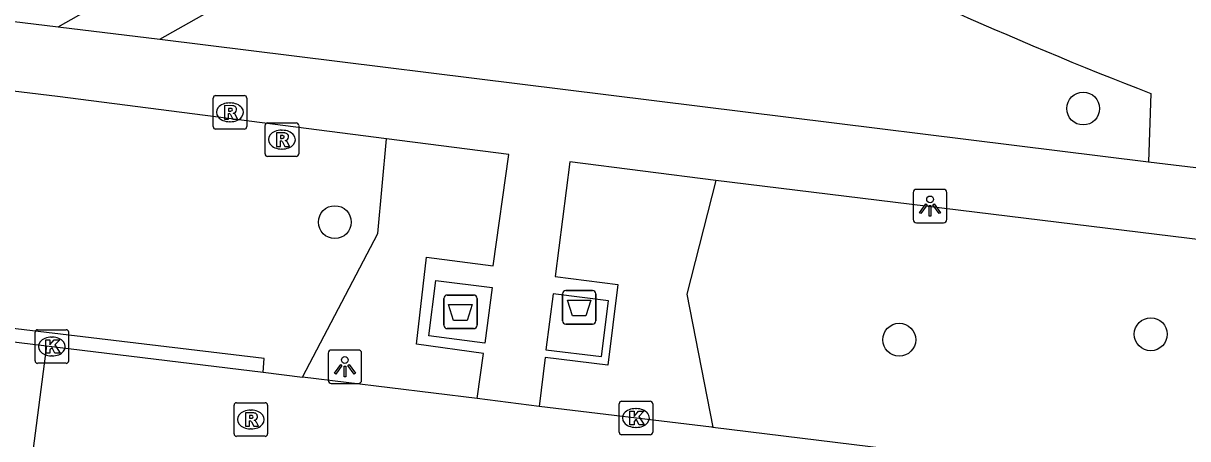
# Model space of a CAD drawing. Extents: x 161696 to 162377, y 380761 to 381673.
# Drawn here: x 162207.43 to 162242.11, y 381520.43 to 381532.8 of the extents above; entities that cross this region are included whole.
import ezdxf

# ---------------------------------------------------------------- set-up
doc = ezdxf.new("R2010")
doc.units = 0
for name, color, linetype in [('IMGEO_Afval_apart_plaats', 7, 'Continuous'), ('IMGEO_Boom', 7, 'Continuous'), ('IMGEO_Groenvoorziening', 7, 'Continuous'), ('IMGEO_Kolk', 7, 'Continuous'), ('IMGEO_Lichtpunt', 7, 'Continuous'), ('IMGEO_Rijbaan_lokaal_open', 7, 'Continuous'), ('IMGEO_Rioolput', 7, 'Continuous'), ('IMGEO_Voetpad_gesloten', 7, 'Continuous'), ('IMGEO_Voetpad_open', 7, 'Continuous')]:
    doc.layers.add(name, color=color, linetype=linetype)

msp = doc.modelspace()

# ---------------------------------------------------------------- linework, layer by layer
at = {"layer": 'IMGEO_Afval_apart_plaats'}
for p, q in [((162223.588, 381524.841), (162224.378, 381524.841)), ((162224.378, 381524.841), (162223.588, 381524.841)), ((162219.951, 381523.807), (162219.951, 381524.607)), ((162219.951, 381524.607), (162219.951, 381523.807)), ((162220.051, 381524.707), (162220.841, 381524.707)), ((162220.841, 381524.707), (162220.051, 381524.707)), ((162220.941, 381524.607), (162220.941, 381523.807)), ((162220.941, 381523.807), (162220.941, 381524.607)), ((162223.488, 381523.941), (162223.488, 381524.741)), ((162223.488, 381524.741), (162223.488, 381523.941)), ((162224.478, 381524.741), (162224.478, 381523.941)), ((162224.478, 381523.941), (162224.478, 381524.741)), ((162224.378, 381523.841), (162223.588, 381523.841)), ((162223.588, 381523.841), (162224.378, 381523.841)), ((162220.841, 381523.707), (162220.051, 381523.707)), ((162220.051, 381523.707), (162220.841, 381523.707))]:
    msp.add_line(p, q, dxfattribs=at)
for points in [[(162223.631, 381524.555), (162224.335, 381524.555), (162224.186, 381524.085), (162223.78, 381524.085), (162223.631, 381524.555)], [(162220.094, 381524.421), (162220.798, 381524.421), (162220.649, 381523.951), (162220.243, 381523.951), (162220.094, 381524.421)]]:
    msp.add_lwpolyline(points, dxfattribs=at)
for centre, start, end in [((162223.588, 381524.741), 90, 180), ((162223.588, 381524.741), 90, 180), ((162224.378, 381524.741), 0, 90), ((162224.378, 381524.741), 360, 90), ((162220.051, 381524.607), 90, 180), ((162220.051, 381524.607), 90, 180), ((162220.841, 381524.607), 0, 90), ((162220.841, 381524.607), 360, 90), ((162220.051, 381523.807), 180, 270), ((162220.051, 381523.807), 180, 270), ((162220.841, 381523.807), 270, 0), ((162220.841, 381523.807), 270, 0), ((162223.588, 381523.941), 180, 270), ((162223.588, 381523.941), 180, 270), ((162224.378, 381523.941), 270, 0), ((162224.378, 381523.941), 270, 0)]:
    msp.add_arc(centre, 0.1, start, end, dxfattribs=at)
at = {"layer": 'IMGEO_Boom'}
for centre in [(162238.993, 381530.262), (162216.707, 381526.88), (162233.516, 381523.376), (162241.005, 381523.539)]:
    msp.add_circle(centre, 0.489, dxfattribs=at)
at = {"layer": 'IMGEO_Groenvoorziening'}
for points in [[(162215.746, 381522.261), (162217.992, 381526.539), (162218.243, 381529.365)], [(162228.055, 381528.121), (162227.185, 381524.738), (162227.968, 381520.768)], [(162214.568, 381522.405), (162214.607, 381522.818), (162189.494, 381525.811), (162189.48, 381525.468)]]:
    msp.add_lwpolyline(points, dxfattribs=at)
at = {"layer": 'IMGEO_Kolk'}
for p, q in [((162207.779, 381522.747), (162207.779, 381523.599)), ((162207.854, 381523.673), (162208.706, 381523.673)), ((162208.267, 381523.453), (162208.292, 381523.453)), ((162208.78, 381523.599), (162208.78, 381522.747)), ((162208.29, 381522.893), (162208.265, 381522.893)), ((162208.706, 381522.673), (162207.854, 381522.673)), ((162225.173, 381520.618), (162225.173, 381521.47)), ((162225.248, 381521.544), (162226.1, 381521.544)), ((162226.174, 381521.47), (162226.174, 381520.618)), ((162225.661, 381521.324), (162225.686, 381521.324)), ((162225.684, 381520.764), (162225.659, 381520.764)), ((162226.1, 381520.544), (162225.248, 381520.544))]:
    msp.add_line(p, q, dxfattribs=at)
for points in [[(162207.779, 381522.747), (162207.779, 381523.599)], [(162207.854, 381523.673), (162208.706, 381523.673)], [(162208.78, 381523.599), (162208.78, 381522.747)], [(162208.1, 381523.373), (162208.223, 381523.373), (162208.223, 381523.222), (162208.353, 381523.373), (162208.517, 381523.373), (162208.371, 381523.222), (162208.524, 381522.973), (162208.372, 381522.973), (162208.287, 381523.137), (162208.223, 381523.07), (162208.223, 381522.973), (162208.1, 381522.973), (162208.1, 381523.373)], [(162208.706, 381522.673), (162207.854, 381522.673)], [(162225.173, 381520.618), (162225.173, 381521.47)], [(162225.248, 381521.544), (162226.1, 381521.544)], [(162226.174, 381521.47), (162226.174, 381520.618)], [(162225.494, 381521.244), (162225.617, 381521.244), (162225.617, 381521.093), (162225.747, 381521.244), (162225.911, 381521.244), (162225.765, 381521.093), (162225.918, 381520.844), (162225.766, 381520.844), (162225.681, 381521.008), (162225.617, 381520.941), (162225.617, 381520.844), (162225.494, 381520.844), (162225.494, 381521.244)], [(162226.1, 381520.544), (162225.248, 381520.544)]]:
    msp.add_lwpolyline(points, dxfattribs=at)
for centre, start, end in [((162207.856, 381523.597), 91.552, 178.448), ((162207.856, 381523.597), 91.552, 178.448), ((162208.704, 381523.597), 1.552, 88.448), ((162208.704, 381523.597), 1.552, 88.448), ((162207.856, 381522.749), 181.552, 268.448), ((162207.856, 381522.749), 181.552, 268.448), ((162208.704, 381522.749), 271.552, 358.448), ((162208.704, 381522.749), 271.552, 358.448), ((162225.25, 381521.468), 91.552, 178.448), ((162225.25, 381521.468), 91.552, 178.448), ((162226.098, 381521.468), 1.552, 88.448), ((162226.098, 381521.468), 1.552, 88.448), ((162225.25, 381520.62), 181.552, 268.448), ((162225.25, 381520.62), 181.552, 268.448), ((162226.098, 381520.62), 271.552, 358.448), ((162226.098, 381520.62), 271.552, 358.448)]:
    msp.add_arc(centre, 0.0765, start, end, dxfattribs=at)
for centre, major_axis, ratio, start_param, end_param in [((162208.266, 381523.173), (-0.387, 0.002), 0.722429, 4.712389, 7.853982), ((162208.291, 381523.173), (-0.39, 0.002), 0.717154, 1.570796, 4.712389), ((162225.66, 381521.044), (-0.387, 0.002), 0.722429, 4.712389, 7.853982), ((162225.685, 381521.044), (-0.39, 0.002), 0.717154, 1.570796, 4.712389)]:
    msp.add_ellipse(centre, major_axis=major_axis, ratio=ratio, start_param=start_param, end_param=end_param, dxfattribs=at)
at = {"layer": 'IMGEO_Lichtpunt'}
for p, q in [((162233.934, 381527.76), (162233.934, 381526.953)), ((162233.934, 381527.76), (162233.934, 381526.953)), ((162234.836, 381527.855), (162234.028, 381527.855)), ((162234.836, 381527.855), (162234.028, 381527.855)), ((162234.93, 381526.953), (162234.93, 381527.76)), ((162234.93, 381526.953), (162234.93, 381527.76)), ((162234.028, 381526.859), (162234.836, 381526.859)), ((162234.028, 381526.859), (162234.836, 381526.859)), ((162216.507, 381522.974), (162216.507, 381522.167)), ((162216.507, 381522.974), (162216.507, 381522.167)), ((162217.409, 381523.069), (162216.601, 381523.069)), ((162217.409, 381523.069), (162216.601, 381523.069)), ((162217.503, 381522.167), (162217.503, 381522.974)), ((162217.503, 381522.167), (162217.503, 381522.974)), ((162216.601, 381522.073), (162217.409, 381522.073)), ((162216.601, 381522.073), (162217.409, 381522.073))]:
    msp.add_line(p, q, dxfattribs=at)
for points in [[(162234.308, 381527.424), (162234.347, 381527.396), (162234.159, 381527.134), (162234.121, 381527.161), (162234.308, 381527.424)], [(162234.41, 381527.376), (162234.457, 381527.376), (162234.457, 381527.054), (162234.41, 381527.054), (162234.41, 381527.376)], [(162234.52, 381527.396), (162234.558, 381527.423), (162234.745, 381527.161), (162234.706, 381527.133), (162234.52, 381527.396)], [(162216.881, 381522.638), (162216.92, 381522.61), (162216.732, 381522.348), (162216.694, 381522.375), (162216.881, 381522.638)], [(162216.983, 381522.59), (162217.03, 381522.59), (162217.03, 381522.268), (162216.983, 381522.268), (162216.983, 381522.59)], [(162217.093, 381522.61), (162217.131, 381522.637), (162217.318, 381522.375), (162217.279, 381522.347), (162217.093, 381522.61)]]:
    msp.add_lwpolyline(points, dxfattribs=at)
for centre in [(162234.433, 381527.558), (162217.006, 381522.772)]:
    msp.add_circle(centre, 0.0994, dxfattribs=at)
for centre, start, end in [((162234.028, 381527.76), 90, 180), ((162234.028, 381527.76), 90, 180), ((162234.836, 381527.76), 0, 90), ((162234.836, 381527.76), 0, 90), ((162234.028, 381526.953), 180, 270), ((162234.028, 381526.953), 180, 270), ((162234.836, 381526.953), 270, 0), ((162234.836, 381526.953), 270, 360), ((162216.601, 381522.974), 90, 180), ((162216.601, 381522.974), 90, 180), ((162217.409, 381522.974), 0, 90), ((162217.409, 381522.974), 0, 90), ((162216.601, 381522.167), 180, 270), ((162216.601, 381522.167), 180, 270), ((162217.409, 381522.167), 270, 0), ((162217.409, 381522.167), 270, 360)]:
    msp.add_arc(centre, 0.0946, start, end, dxfattribs=at)
at = {"layer": 'IMGEO_Rijbaan_lokaal_open'}
for points in [[(162193.138, 381525.022), (162208.117, 381523.192)], [(162208.117, 381523.192), (162207.447, 381517.989)], [(162208.117, 381523.192), (162214.568, 381522.405)], [(162214.568, 381522.405), (162215.746, 381522.261)], [(162220.941, 381521.626), (162215.746, 381522.261)], [(162222.795, 381521.388), (162220.941, 381521.626)], [(162227.968, 381520.768), (162227.92, 381520.774), (162222.795, 381521.388)], [(162227.968, 381520.768), (162233.715, 381520.067)]]:
    msp.add_lwpolyline(points, dxfattribs=at)
at = {"layer": 'IMGEO_Rioolput'}
for p, q in [((162213.083, 381529.724), (162213.083, 381530.576)), ((162213.158, 381530.65), (162214.01, 381530.65)), ((162213.571, 381530.43), (162213.596, 381530.43)), ((162214.084, 381530.576), (162214.084, 381529.724)), ((162213.594, 381529.87), (162213.569, 381529.87)), ((162214.63, 381528.911), (162214.63, 381529.763)), ((162214.705, 381529.837), (162215.557, 381529.837)), ((162215.631, 381529.763), (162215.631, 381528.911)), ((162214.01, 381529.65), (162213.158, 381529.65)), ((162215.118, 381529.617), (162215.143, 381529.617)), ((162215.141, 381529.057), (162215.116, 381529.057)), ((162215.557, 381528.837), (162214.705, 381528.837)), ((162213.705, 381520.572), (162213.705, 381521.424)), ((162213.78, 381521.498), (162214.632, 381521.498)), ((162214.706, 381521.424), (162214.706, 381520.572)), ((162214.193, 381521.278), (162214.218, 381521.278)), ((162214.216, 381520.718), (162214.191, 381520.718)), ((162214.632, 381520.498), (162213.78, 381520.498))]:
    msp.add_line(p, q, dxfattribs=at)
for points in [[(162213.083, 381529.724), (162213.083, 381530.576)], [(162213.158, 381530.65), (162214.01, 381530.65)], [(162214.084, 381530.576), (162214.084, 381529.724)], [(162213.672, 381530.348), (162213.42, 381530.35), (162213.42, 381529.95)], [(162213.42, 381529.95), (162213.544, 381529.95), (162213.544, 381530.112), (162213.555, 381530.112)], [(162213.598, 381530.269), (162213.544, 381530.269), (162213.544, 381530.188)], [(162213.544, 381530.188), (162213.596, 381530.188)], [(162213.602, 381530.083), (162213.673, 381529.95), (162213.813, 381529.95), (162213.748, 381530.076)], [(162214.63, 381528.911), (162214.63, 381529.763)], [(162214.705, 381529.837), (162215.557, 381529.837)], [(162215.631, 381529.763), (162215.631, 381528.911)], [(162214.01, 381529.65), (162213.158, 381529.65)], [(162215.219, 381529.535), (162214.967, 381529.537), (162214.967, 381529.137)], [(162215.145, 381529.456), (162215.091, 381529.456), (162215.091, 381529.375)], [(162215.091, 381529.375), (162215.143, 381529.375)], [(162214.967, 381529.137), (162215.091, 381529.137), (162215.091, 381529.299), (162215.102, 381529.299)], [(162215.149, 381529.27), (162215.22, 381529.137), (162215.36, 381529.137), (162215.295, 381529.263)], [(162215.557, 381528.837), (162214.705, 381528.837)], [(162213.705, 381520.572), (162213.705, 381521.424)], [(162213.78, 381521.498), (162214.632, 381521.498)], [(162214.706, 381521.424), (162214.706, 381520.572)], [(162214.294, 381521.196), (162214.042, 381521.198), (162214.042, 381520.798)], [(162214.22, 381521.117), (162214.166, 381521.117), (162214.166, 381521.036)], [(162214.166, 381521.036), (162214.218, 381521.036)], [(162214.042, 381520.798), (162214.166, 381520.798), (162214.166, 381520.96), (162214.177, 381520.96)], [(162214.224, 381520.931), (162214.295, 381520.798), (162214.435, 381520.798), (162214.37, 381520.924)], [(162214.632, 381520.498), (162213.78, 381520.498)]]:
    msp.add_lwpolyline(points, dxfattribs=at)
for centre, radius, start, end in [((162213.16, 381530.574), 0.0765, 91.552, 178.448), ((162213.16, 381530.574), 0.0765, 91.552, 178.448), ((162214.008, 381530.574), 0.0765, 1.552, 88.448), ((162214.008, 381530.574), 0.0765, 1.552, 88.448), ((162213.554, 381530.059), 0.0533, 26.0293, 88.6989), ((162213.58, 381530.377), 0.19, 274.7715, 282.9687), ((162213.604, 381530.173), 0.0964, 77.0061, 93.1865), ((162213.618, 381530.23), 0.0378, 276.6634, 79.6772), ((162213.671, 381530.238), 0.109, 350.3612, 89.416), ((162213.669, 381530.238), 0.112, 277.5842, 350.9817), ((162213.653, 381530.023), 0.108, 29.5134, 73.7905), ((162213.16, 381529.726), 0.0765, 181.552, 268.448), ((162213.16, 381529.726), 0.0765, 181.552, 268.448), ((162214.008, 381529.726), 0.0765, 271.552, 358.448), ((162214.008, 381529.726), 0.0765, 271.552, 358.448), ((162214.707, 381529.761), 0.0765, 91.552, 178.448), ((162214.707, 381529.761), 0.0765, 91.552, 178.448), ((162215.555, 381529.761), 0.0765, 1.552, 88.448), ((162215.555, 381529.761), 0.0765, 1.552, 88.448), ((162215.127, 381529.564), 0.19, 274.7715, 282.9687), ((162215.151, 381529.36), 0.0964, 77.0061, 93.1865), ((162215.165, 381529.417), 0.0378, 276.6634, 79.6772), ((162215.218, 381529.425), 0.109, 350.3612, 89.416), ((162215.216, 381529.425), 0.112, 277.5842, 350.9817), ((162215.101, 381529.246), 0.0533, 26.0293, 88.6989), ((162215.2, 381529.21), 0.108, 29.5134, 73.7905), ((162214.707, 381528.913), 0.0765, 181.552, 268.448), ((162214.707, 381528.913), 0.0765, 181.552, 268.448), ((162215.555, 381528.913), 0.0765, 271.552, 358.448), ((162215.555, 381528.913), 0.0765, 271.552, 358.448), ((162213.782, 381521.422), 0.0765, 91.552, 178.448), ((162213.782, 381521.422), 0.0765, 91.552, 178.448), ((162214.63, 381521.422), 0.0765, 1.552, 88.448), ((162214.63, 381521.422), 0.0765, 1.552, 88.448), ((162214.202, 381521.225), 0.19, 274.7715, 282.9687), ((162214.226, 381521.021), 0.0964, 77.0061, 93.1865), ((162214.24, 381521.078), 0.0378, 276.6634, 79.6772), ((162214.293, 381521.086), 0.109, 350.3612, 89.416), ((162214.291, 381521.086), 0.112, 277.5842, 350.9817), ((162214.176, 381520.907), 0.0533, 26.0293, 88.6989), ((162214.275, 381520.871), 0.108, 29.5134, 73.7905), ((162213.782, 381520.574), 0.0765, 181.552, 268.448), ((162213.782, 381520.574), 0.0765, 181.552, 268.448), ((162214.63, 381520.574), 0.0765, 271.552, 358.448), ((162214.63, 381520.574), 0.0765, 271.552, 358.448)]:
    msp.add_arc(centre, radius, start, end, dxfattribs=at)
for centre, major_axis, ratio, start_param, end_param in [((162213.57, 381530.15), (-0.387, 0.002), 0.722429, 4.712389, 7.853982), ((162213.595, 381530.15), (-0.39, 0.002), 0.717154, 1.570796, 4.712389), ((162215.117, 381529.337), (-0.387, 0.002), 0.722429, 4.712389, 7.853982), ((162215.142, 381529.337), (-0.39, 0.002), 0.717154, 1.570796, 4.712389), ((162214.192, 381520.998), (-0.387, 0.002), 0.722429, 4.712389, 7.853982), ((162214.217, 381520.998), (-0.39, 0.002), 0.717154, 1.570796, 4.712389)]:
    msp.add_ellipse(centre, major_axis=major_axis, ratio=ratio, start_param=start_param, end_param=end_param, dxfattribs=at)
at = {"layer": 'IMGEO_Voetpad_gesloten'}
for points in [[(162221.391, 381524.927), (162221.178, 381523.272), (162219.502, 381523.488), (162219.715, 381525.143), (162221.391, 381524.927)], [(162222.991, 381523.077), (162224.651, 381522.88), (162224.86, 381524.535), (162223.205, 381524.741), (162222.991, 381523.077)]]:
    msp.add_lwpolyline(points, dxfattribs=at)
at = {"layer": 'IMGEO_Voetpad_open'}
for points in [[(162208.465, 381532.697), (162266.275, 381565.339), (162266.543, 381567.5)], [(162149.766, 381539.833), (162149.934, 381539.813), (162208.465, 381532.697)], [(162211.492, 381532.335), (162223.461, 381539.083)], [(162218.243, 381529.365), (162208.451, 381530.627), (162190.371, 381532.793)], [(162208.465, 381532.697), (162211.492, 381532.335)], [(162211.492, 381532.335), (162240.937, 381528.675)], [(162241.007, 381530.713), (162240.937, 381528.675)], [(162220.941, 381521.626), (162221.132, 381522.962), (162219.137, 381523.243), (162219.441, 381525.832), (162221.426, 381525.58), (162221.888, 381528.895), (162218.243, 381529.365)], [(162228.055, 381528.121), (162223.702, 381528.679), (162223.27, 381525.261), (162225.134, 381525.018), (162224.832, 381522.619), (162222.966, 381522.851), (162222.795, 381521.388)], [(162240.937, 381528.675), (162242.842, 381528.447)], [(162260.995, 381524.099), (162260.484, 381524.149), (162228.055, 381528.121)]]:
    msp.add_lwpolyline(points, dxfattribs=at)
for centre, radius, start, end in [((162191.793, 381530.173), 51.237, 2.3388, 19.7358), ((162286.071, 381647.215), 124.914, 242.66756, 248.8533)]:
    msp.add_arc(centre, radius, start, end, dxfattribs=at)

doc.saveas('drawing.dxf')
